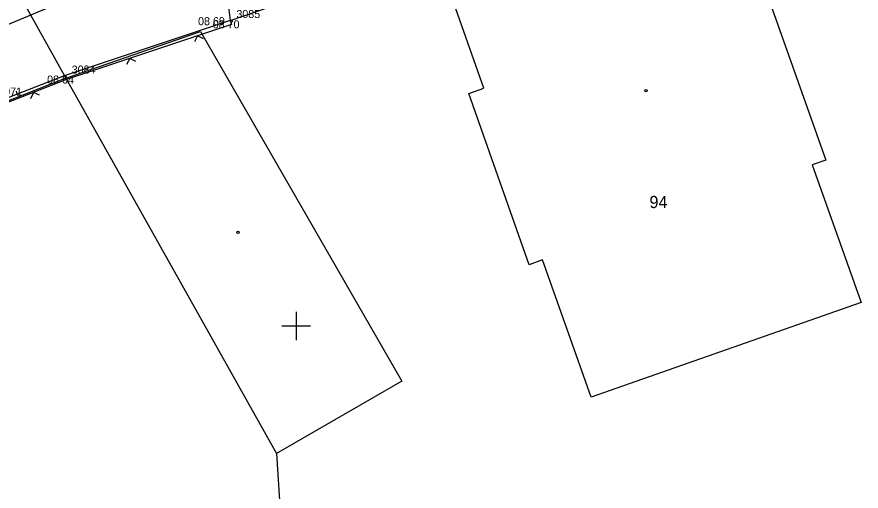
# Model space of a CAD drawing. Extents: x -703403 to -701924, y -1022520 to -1021856.
# Drawn here: x -702359.77 to -702330.24, y -1022305.77 to -1022289.2 of the extents above; entities that cross this region are included whole.
import ezdxf

# ---------------------------------------------------------------- set-up
doc = ezdxf.new("R2010")
doc.units = 0
for name, color, linetype in [('Ex_Minor Contours', 7, 'Continuous'), ('Z_body', 7, 'Continuous'), ('Z_body_cisla', 7, 'Continuous'), ('Z_body_vysky_redukovane', 7, 'Continuous'), ('Z_hektometricka_sit', 7, 'Continuous'), ('Z_katastr_cisla_stavebni', 7, 'Continuous'), ('Z_katastr_hranice', 7, 'Continuous'), ('Z_katastr_vnitrni_kresba', 7, 'Continuous'), ('Z_katastr_znacky_budov', 7, 'Continuous'), ('Z_obruba', 7, 'Continuous'), ('Z_ploty', 7, 'Continuous'), ('Z_ploty_znacky', 7, 'Continuous'), ('Z_rozhranni', 7, 'Continuous'), ('Z_vstupy', 7, 'Continuous')]:
    doc.layers.add(name, color=color, linetype=linetype)

# ---------------------------------------------------------------- blocks, each defined once
blk = doc.blocks.new('POINT_DISPLAY')
blk.add_line((0, 0), (0, 0))
blk = doc.blocks.new('Z212')
for p, q in [((-0.17, 0.17), (0, 0)), ((0, 0), (0.17, 0.17))]:
    blk.add_line(p, q)

msp = doc.modelspace()

# ---------------------------------------------------------------- linework, layer by layer
at = {"layer": 'Ex_Minor Contours'}
msp.add_lwpolyline([(-702359.754, -1022291.898), (-702359.779, -1022291.797)], dxfattribs=at)
at = {"layer": 'Z_hektometricka_sit'}
for p, q in [((-702350, -1022299.5), (-702350, -1022300.5)), ((-702350.5, -1022300), (-702349.5, -1022300))]:
    msp.add_line(p, q, dxfattribs=at)
at = {"layer": 'Z_katastr_hranice'}
for p, q in [((-702359.76, -1022288.27), (-702358.05, -1022291.34)), ((-702358.05, -1022291.34), (-702360.81, -1022292.42)), ((-702358.05, -1022291.34), (-702350.69, -1022304.46)), ((-702350.69, -1022304.46), (-702349.61, -1022321.08))]:
    msp.add_line(p, q, dxfattribs=at)
at = {"layer": 'Z_katastr_vnitrni_kresba'}
for p, q in [((-702343.44, -1022291.69), (-702345.14, -1022286.87)), ((-702333.48, -1022288.54), (-702331.47, -1022294.2)), ((-702358.05, -1022291.34), (-702353.34, -1022289.71)), ((-702353.34, -1022289.71), (-702346.3, -1022301.93)), ((-702343.96, -1022291.88), (-702343.44, -1022291.69)), ((-702341.85, -1022297.86), (-702343.96, -1022291.88)), ((-702331.47, -1022294.2), (-702331.95, -1022294.37)), ((-702331.95, -1022294.37), (-702330.24, -1022299.18)), ((-702341.38, -1022297.69), (-702341.85, -1022297.86)), ((-702339.68, -1022302.49), (-702341.38, -1022297.69)), ((-702330.24, -1022299.18), (-702339.68, -1022302.49)), ((-702346.3, -1022301.93), (-702350.69, -1022304.46))]:
    msp.add_line(p, q, dxfattribs=at)
at = {"layer": 'Z_katastr_znacky_budov'}
for centre in [(-702337.762, -1022291.78), (-702352.032, -1022296.73)]:
    msp.add_circle(centre, 0.0437, dxfattribs=at)
at = {"layer": 'Z_obruba'}
msp.add_line((-702361.33, -1022289.98), (-702356.94, -1022288.15), dxfattribs=at)
at = {"layer": 'Z_ploty'}
for p, q in [((-702352.31, -1022289.32), (-702358.08, -1022291.25)), ((-702352.31, -1022289.32), (-702352.26, -1022289.46)), ((-702352.26, -1022289.46), (-702358.03, -1022291.39)), ((-702358.08, -1022291.25), (-702360.95, -1022292.36)), ((-702358.03, -1022291.39), (-702360.79, -1022292.46))]:
    msp.add_line(p, q, dxfattribs=at)
at = {"layer": 'Z_rozhranni'}
msp.add_line((-702352.36, -1022288.86), (-702352.31, -1022289.32), dxfattribs=at)
at = {"layer": 'Z_vstupy'}
msp.add_line((-702352.31, -1022289.32), (-702348.35, -1022287.97), dxfattribs=at)

# ---------------------------------------------------------------- block references
at = {"layer": 'Z_body'}
for p in [(-702352.8, -1022289.21), (-702352.31, -1022289.32), (-702358.08, -1022291.25)]:
    msp.add_blockref('POINT_DISPLAY', p, dxfattribs=at)
at = {"layer": 'Z_ploty_znacky'}
for p, rotation in [((-702353.45, -1022289.86), -161.5), ((-702355.82, -1022290.65), -161.5), ((-702359.19, -1022291.84), -158.8)]:
    msp.add_blockref('Z212', p, dxfattribs=dict(at, rotation=rotation))

# ---------------------------------------------------------------- texts
at = {"layer": 'Z_body_cisla'}
for s, p in [('3085', (-702352.09, -1022289.24)), ('3084', (-702357.85, -1022291.18)), ('3071', (-702360.42, -1022291.95))]:
    msp.add_text(s, height=0.28, dxfattribs=at).set_placement(p)
at = {"layer": 'Z_body_vysky_redukovane'}
for s, p in [('08 69', (-702353.43, -1022289.49)), ('08 70', (-702352.917, -1022289.6)), ('08 64', (-702358.71, -1022291.53))]:
    msp.add_text(s, height=0.28, dxfattribs=at).set_placement(p)
at = {"layer": 'Z_katastr_cisla_stavebni'}
msp.add_text('94', height=0.425, dxfattribs=at).set_placement((-702337.643, -1022295.88))

doc.saveas('drawing.dxf')
